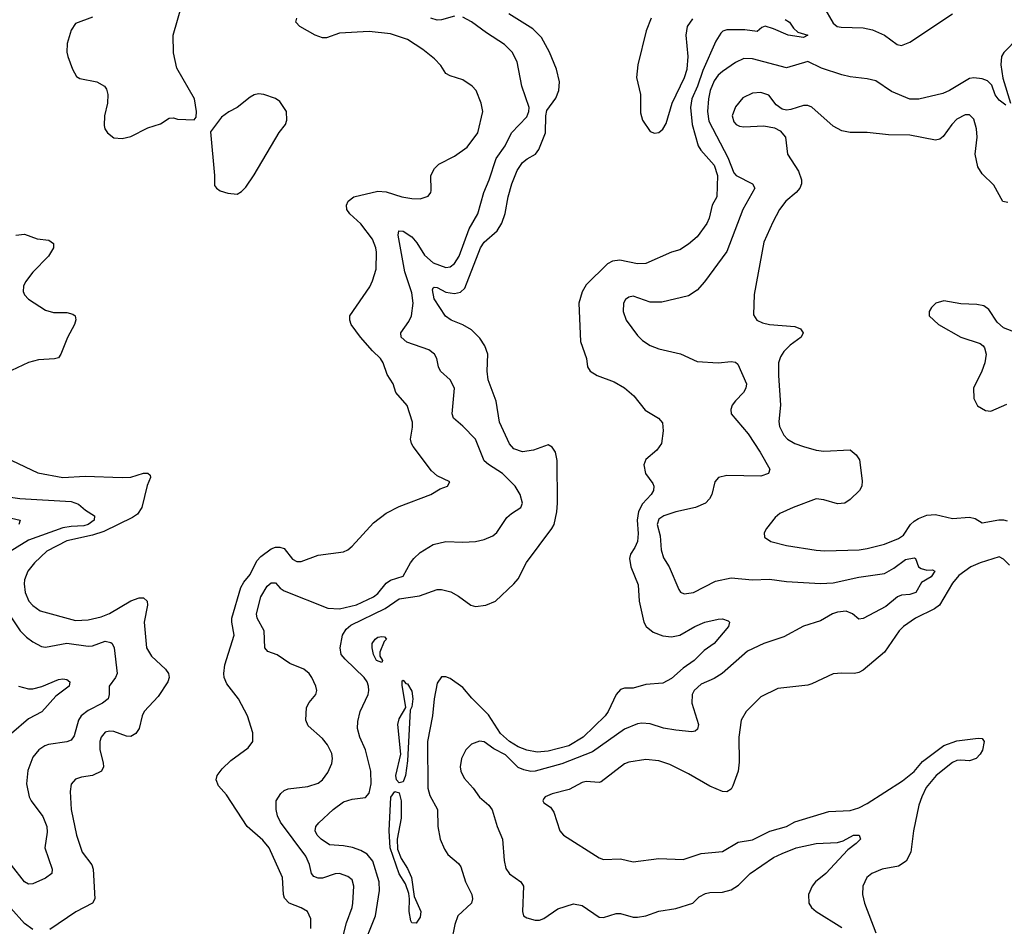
# Model space of a CAD drawing. Header units: inches. Extents: x 1682530 to 1839546, y 640742 to 791647.
# Tile 720 of 923: x 1812488 to 1817114, y 704761 to 709022. Entities that reach past the tile are written whole.
import ezdxf

# ---------------------------------------------------------------- set-up
doc = ezdxf.new("R2010")
doc.units = ezdxf.units.IN
doc.header["$MEASUREMENT"] = 0
doc.layers.add('B8710', color=7, linetype='Continuous')

msp = doc.modelspace()

# ---------------------------------------------------------------- linework, layer by layer
at = {"layer": 'B8710', "color": 5}
for points, elevation in [([(1812830, 709033.6), (1812750, 709003.6), (1812730, 708972.3), (1812711.3, 708910), (1812710.2, 708870.2), (1812714.9, 708850), (1812736.5, 708790), (1812755.4, 708755.4), (1812770, 708745.7), (1812850.7, 708730), (1812886, 708710), (1812895.9, 708695.9), (1812902, 708670), (1812900.3, 708630), (1812886.7, 708570), (1812885.1, 708525.1), (1812888.7, 708508.7), (1812900.7, 708490), (1812930, 708467.7), (1812970, 708464.4), (1813010, 708472.7), (1813090, 708513.7), (1813150, 708532.7), (1813190, 708558.8), (1813210, 708561), (1813230, 708554), (1813308, 708552), (1813316.4, 708563.6), (1813318, 708590), (1813309.2, 708650), (1813226.3, 708793.7), (1813210, 708866), (1813209.7, 708950), (1813249.6, 709090.4)], 520), ([(1816264, 709084), (1816310, 709005.7), (1816328.5, 708990), (1816346.4, 708986.4), (1816450, 708983.7), (1816494.4, 708974.4), (1816550.1, 708950.1), (1816610, 708905), (1816630, 708900.7), (1816670, 708916.5), (1816870, 709050.3)], 460), ([(1813855.3, 704750), (1813855.7, 704795.7), (1813839.7, 704830), (1813810, 704848.5), (1813753.6, 704870), (1813732.8, 704892.8), (1813727.8, 704910), (1813723, 704990), (1813659.4, 705130), (1813630, 705166), (1813556.2, 705230), (1813459.7, 705379.7), (1813421.4, 705421.4), (1813411.1, 705450), (1813415.8, 705470), (1813439.4, 705500.6), (1813480, 705540), (1813560.8, 705599.2), (1813583.6, 705630), (1813583, 705670), (1813558.7, 705750), (1813516.3, 705830), (1813460.9, 705900.9), (1813449, 705930), (1813447.2, 705950), (1813451.5, 705990), (1813495, 706130), (1813484, 706190), (1813484.5, 706210), (1813526.9, 706353.1), (1813540.8, 706379.2), (1813570, 706413.8), (1813601.5, 706478.5), (1813620.2, 706499.8), (1813670, 706535.5), (1813690, 706543), (1813710, 706543.8), (1813730, 706536.4), (1813770, 706486.5), (1813790, 706475.6), (1813810, 706476), (1813890, 706505.7), (1814010, 706520.5), (1814030, 706530.4), (1814050, 706548), (1814150, 706658), (1814210, 706702.6), (1814270, 706733.4), (1814419.3, 706790), (1814463.1, 706816.9), (1814498, 706830), (1814508.7, 706850), (1814450, 706878.9), (1814422.4, 706902.4), (1814336.6, 707016.6), (1814328.5, 707030), (1814324.5, 707050), (1814333.6, 707106.4), (1814333, 707130), (1814308.3, 707208.3), (1814255.4, 707270), (1814242.2, 707310), (1814214.4, 707354.4), (1814195.5, 707410), (1814182.8, 707430), (1814145.3, 707465.3), (1814088.4, 707530), (1814044.7, 707590), (1814038.7, 707610), (1814039.7, 707630), (1814132.8, 707767.2), (1814145.6, 707794.4), (1814163.1, 707850), (1814164.4, 707930), (1814161.6, 707950), (1814144.8, 707990), (1814090, 708062.2), (1814038.5, 708110), (1814025.5, 708130), (1814023.5, 708150), (1814031.9, 708170), (1814058, 708190), (1814170, 708216.1), (1814210, 708213.8), (1814282.8, 708190), (1814330, 708181.7), (1814370, 708180.4), (1814407.6, 708192.4), (1814419.5, 708210), (1814420.7, 708219.3), (1814419.6, 708290), (1814436.6, 708323.4), (1814457, 708343), (1814530, 708380.2), (1814590, 708423.6), (1814639.8, 708490), (1814663.9, 708590), (1814656.4, 708630), (1814632, 708690), (1814613.7, 708710), (1814570, 708739.8), (1814510, 708758), (1814490, 708769.6), (1814467.2, 708807.2), (1814437.5, 708837.5), (1814381.9, 708881.9), (1814309.3, 708929.3), (1814230, 708956.2), (1814130, 708967.1), (1813990, 708959.1), (1813930, 708937.3), (1813910, 708937), (1813876.3, 708950), (1813803.6, 708990), (1813786, 709010), (1813789.7, 709030)], 480), ([(1813964.7, 704550), (1814022.7, 704777.3), (1814050.5, 704850), (1814053.7, 704870), (1814058.5, 704950), (1814050, 704978.7), (1814030, 704995.3), (1813990, 705008.9), (1813970, 705007.2), (1813910, 704987), (1813890, 704986.9), (1813870, 704995.6), (1813859.4, 705010), (1813850, 705051.6), (1813832.1, 705090), (1813713.2, 705250), (1813699.7, 705279.7), (1813693.2, 705310), (1813693.5, 705350), (1813714.5, 705385.5), (1813730, 705399.4), (1813750, 705407.8), (1813841.2, 705418.8), (1813890, 705434), (1813911, 705450), (1813936.2, 705483.8), (1813954.5, 705525.5), (1813958.2, 705550), (1813953.8, 705573.8), (1813933.8, 705613.8), (1813910, 705643.5), (1813843.8, 705703.8), (1813832.4, 705730), (1813834.7, 705790), (1813847.2, 705812.8), (1813878.7, 705850), (1813884.2, 705870), (1813879.7, 705890), (1813859.7, 705930), (1813847.2, 705950), (1813822.6, 705970), (1813756.9, 705996.9), (1813697.6, 706037.6), (1813653.1, 706053.1), (1813640.2, 706070), (1813636.2, 706150), (1813603.2, 706210), (1813600.2, 706230), (1813620.1, 706310), (1813650, 706359.7), (1813670, 706375.9), (1813690, 706374.7), (1813711.3, 706350), (1813730, 706337.6), (1813935.9, 706255.9), (1813990, 706252.8), (1814070, 706271.4), (1814150.7, 706310), (1814170, 706326), (1814210, 706373.5), (1814230, 706387.4), (1814290, 706406), (1814324, 706470), (1814339.7, 706490), (1814370, 706517.3), (1814430, 706556.1), (1814490, 706570.3), (1814570, 706567.2), (1814630, 706570.4), (1814670, 706578.4), (1814710, 706596.4), (1814730, 706612.7), (1814777.3, 706682.7), (1814798, 706702), (1814842.4, 706730), (1814849.7, 706750), (1814839.7, 706790), (1814816, 706830), (1814756.8, 706890), (1814691, 706931), (1814669.5, 706949.5), (1814629.8, 707050), (1814570, 707112.4), (1814525.4, 707150), (1814519.7, 707170), (1814530.6, 707290.6), (1814510, 707329.6), (1814465.1, 707370), (1814456, 707390), (1814448.4, 707430), (1814436.9, 707450), (1814409.9, 707469.9), (1814307.3, 707507.3), (1814279.8, 707530), (1814278.9, 707550), (1814316.8, 707603.2), (1814329.1, 707630), (1814336.6, 707690), (1814330, 707738), (1814297.5, 707837.5), (1814265.7, 708010), (1814269.6, 708030), (1814290, 708029), (1814330, 708001.9), (1814353.8, 707973.8), (1814390, 707914.8), (1814430, 707880.1), (1814490, 707857.1), (1814510, 707860.7), (1814530, 707875.9), (1814551.9, 707910), (1814600, 708040), (1814640.6, 708110), (1814668.2, 708210), (1814694.2, 708270), (1814725.8, 708370), (1814769, 708430), (1814798.8, 708490), (1814870, 708565.6), (1814880.4, 708590), (1814880.7, 708610), (1814847.2, 708710), (1814824.8, 708824.8), (1814801.7, 708870), (1814766.2, 708906.2), (1814680.7, 708960.7), (1814610, 709012.3), (1814570, 709034.8)], 460), ([(1814095.6, 704650), (1814159.6, 704810), (1814178.8, 704930), (1814176.7, 704970), (1814146.8, 705066.8), (1814119.8, 705099.8), (1814090, 705117.8), (1814050.8, 705130.8), (1814010, 705139.9), (1813943.7, 705143.7), (1813904.5, 705170), (1813885.7, 705190), (1813876.2, 705210), (1813879.3, 705230), (1813893, 705247), (1813960.8, 705310), (1814010, 705345.9), (1814050, 705359.2), (1814113.3, 705366.7), (1814130, 705387), (1814139, 705430), (1814138, 705490), (1814112.2, 705590), (1814085.4, 705650), (1814074.9, 705690), (1814076.5, 705723.5), (1814087.4, 705770), (1814124.4, 705850), (1814128.9, 705870), (1814127, 705890), (1814120.3, 705910), (1814106, 705930), (1814016.6, 706016.6), (1813999, 706039), (1813993.8, 706070), (1814005.2, 706130), (1814022.4, 706157.6), (1814044.1, 706175.9), (1814205.6, 706254.4), (1814270, 706300.6), (1814365.7, 706314.3), (1814450, 706343.6), (1814470, 706343.5), (1814513.3, 706333.3), (1814550, 706313.2), (1814607, 706270), (1814630, 706263.5), (1814678, 706270), (1814723, 706290), (1814809.8, 706370), (1814830, 706394.4), (1814869.6, 706470.4), (1814987.4, 706630), (1814998.5, 706650), (1815011.6, 706708.4), (1815015, 706750), (1815013.5, 706950), (1815005.1, 706990), (1814990, 707012.3), (1814970, 707023.7), (1814901.5, 706998.5), (1814850, 706991.1), (1814810, 707005.4), (1814788.5, 707028.5), (1814742.3, 707130), (1814726.7, 707230), (1814689.1, 707329.1), (1814684.7, 707370), (1814686.8, 707450), (1814673.9, 707490), (1814650, 707524.8), (1814610, 707564.8), (1814570, 707588.8), (1814515.6, 707610), (1814489.1, 707629.1), (1814434.9, 707710), (1814427.9, 707752.1), (1814430, 707762), (1814435.1, 707764.9), (1814450, 707763.2), (1814490, 707740.8), (1814530, 707734.8), (1814558.2, 707741.8), (1814579.9, 707760.1), (1814652.5, 707950), (1814670, 707976.6), (1814730.6, 708029.4), (1814753.5, 708066.5), (1814769.1, 708110.9), (1814782.9, 708190), (1814800.1, 708250), (1814825.8, 708314.2), (1814850, 708351.1), (1814871.4, 708368.6), (1814910.9, 708390), (1814927.1, 708412.9), (1814958, 708490), (1814959.2, 708570), (1814965.2, 708594.8), (1815006, 708654), (1815021.6, 708690), (1815023.7, 708730), (1815010.5, 708790), (1814977.7, 708870), (1814938.9, 708938.9), (1814899.3, 708979.3), (1814786.3, 709050)], 440), ([(1816083.4, 709023.4), (1816104.4, 709010), (1816122.8, 708982.8), (1816143.4, 708963.4), (1816190.4, 708949.6), (1816170, 708938), (1816098, 708950), (1816030, 708979.5), (1815990, 708991.6), (1815974.4, 708985.6), (1815953.2, 708966.8), (1815893.9, 708973.9), (1815810, 708974), (1815792, 708968), (1815781.7, 708958.3), (1815758.7, 708921.3), (1815697, 708783), (1815672.3, 708710), (1815646.2, 708650), (1815640.1, 708610), (1815647.7, 708530), (1815676.1, 708430), (1815688.6, 708408.6), (1815750, 708338), (1815766, 708290), (1815762.5, 708190), (1815741.7, 708150), (1815727.3, 708090), (1815715.7, 708064.3), (1815670, 708002.3), (1815630, 707966.4), (1815590, 707939.8), (1815549.6, 707929.6), (1815430, 707876.2), (1815390, 707874.3), (1815307.5, 707892.5), (1815273.3, 707886.7), (1815250, 707874), (1815150, 707775.4), (1815130, 707742.4), (1815115.3, 707690), (1815122.5, 707510), (1815151.3, 707430), (1815156, 707390), (1815168.7, 707370), (1815200.5, 707350), (1815280.1, 707319.9), (1815330, 707292.4), (1815373.6, 707253.6), (1815426.9, 707186.9), (1815489.2, 707149.2), (1815507.7, 707127.7), (1815510.7, 707090), (1815503.5, 707030), (1815480.8, 706999.2), (1815430, 706955.7), (1815420.1, 706930), (1815427.3, 706890), (1815462.4, 706842.4), (1815466.8, 706830), (1815465.8, 706810), (1815454.2, 706790), (1815413.4, 706746.6), (1815395, 706710), (1815388.2, 706670), (1815393.4, 706606.6), (1815390.1, 706570), (1815378.5, 706541.5), (1815358, 706510), (1815352.7, 706490), (1815358.9, 706450), (1815394.1, 706365.9), (1815398.5, 706290), (1815420.6, 706190), (1815431.1, 706170), (1815463.6, 706143.6), (1815510, 706126.6), (1815550, 706120.9), (1815590, 706130.1), (1815659.7, 706170), (1815707.3, 706190), (1815770, 706204.9), (1815790, 706206), (1815816.7, 706196.7), (1815822.8, 706190), (1815818, 706170), (1815751.3, 706090), (1815703.2, 706056.8), (1815657.2, 706010), (1815605.2, 705974.8), (1815550, 705925.5), (1815510, 705904.1), (1815430, 705897.2), (1815370, 705879.7), (1815330, 705880.4), (1815310, 705873.7), (1815290, 705851.1), (1815252.5, 705770), (1815238.3, 705750), (1815134.7, 705650), (1815067.7, 705610), (1814970, 705583.7), (1814919.8, 705579.8), (1814870, 705588.5), (1814830, 705604.2), (1814788.3, 705630), (1814747.2, 705667.2), (1814690, 705755.7), (1814612.8, 705832.8), (1814570, 705883), (1814510, 705925.1), (1814490, 705932.8), (1814470, 705932.8), (1814450, 705904), (1814435.7, 705830), (1814426.9, 705750), (1814403.1, 705630), (1814405.8, 705410), (1814415.3, 705375.3), (1814450.2, 705310), (1814452, 705230), (1814463.5, 705170), (1814483, 705123), (1814498.6, 705098.6), (1814550, 705057), (1814561.1, 705041.1), (1814582.3, 704970), (1814611.8, 704910), (1814615.6, 704890), (1814610, 704869.7), (1814546.7, 704810), (1814532, 704770), (1814515.5, 704684.5)], 440), ([(1814530, 709039), (1814470, 709021), (1814450, 709020.2), (1814418.9, 709030)], 460), ([(1815454, 709030), (1815430.9, 708970), (1815391.9, 708810), (1815386.4, 708750), (1815404.2, 708670), (1815405.1, 708585.1), (1815414.6, 708550), (1815450, 708497.1), (1815470, 708488.7), (1815490, 708491.8), (1815510, 708507.2), (1815525.8, 708534.2), (1815552.7, 708630), (1815610.5, 708750), (1815624.1, 708790), (1815627.9, 708850), (1815619, 708950), (1815625, 708990), (1815650, 709026.4)], 440), ([(1817180.8, 708939.2), (1817111.2, 708868.8), (1817100.2, 708850), (1817097.4, 708810), (1817106.8, 708746.8), (1817142.8, 708630)], 460), ([(1817120.2, 708620.2), (1817090, 708644.4), (1817070, 708669.8), (1817054.5, 708714.5), (1817034.1, 708734.1), (1817010, 708743.6), (1816970, 708749.2), (1816950, 708746.4), (1816856, 708690), (1816824.2, 708675.8), (1816711.3, 708648.7), (1816670, 708648.6), (1816584, 708684), (1816510, 708734.2), (1816470, 708744.6), (1816390, 708753.3), (1816350, 708762.3), (1816254.3, 708794.3), (1816190, 708826.5), (1816090, 708796.6), (1815930, 708838.8), (1815890, 708840.3), (1815850, 708820.7), (1815790, 708778.7), (1815770, 708762.2), (1815750, 708735.3), (1815732.1, 708690), (1815724.4, 708650), (1815719.2, 708590), (1815725.4, 708545.4), (1815814.3, 708374.3), (1815842.9, 708302.9), (1815854.6, 708290), (1815930.4, 708250), (1815941.1, 708230), (1815885.6, 708130), (1815810, 707933.3), (1815704.6, 707790), (1815670, 707751.1), (1815630, 707725.1), (1815505.3, 707694.7), (1815450, 707694.5), (1815370, 707722), (1815350, 707718.7), (1815333.3, 707706.7), (1815324.2, 707690), (1815323.1, 707650), (1815337, 707610), (1815390, 707538.4), (1815414.6, 707514.6), (1815450, 707490.3), (1815490, 707475.3), (1815591.7, 707451.7), (1815670, 707416.4), (1815769.2, 707409.2), (1815830, 707416.1), (1815850, 707413.1), (1815862.4, 707402.4), (1815902, 707310), (1815899.1, 707290), (1815888.9, 707270), (1815850, 707231), (1815835.5, 707210), (1815828.1, 707190), (1815830.3, 707170), (1815910, 707076.1), (1815967.2, 706990), (1816012, 706910), (1816005.5, 706890), (1815970, 706877.2), (1815810, 706880.3), (1815770.6, 706870), (1815753.7, 706850), (1815739.6, 706790), (1815729, 706770), (1815710.1, 706749.9), (1815663, 706730), (1815570, 706709.2), (1815514.4, 706690), (1815490, 706674), (1815482.5, 706650), (1815496.7, 706596.7), (1815501.3, 706530), (1815513.2, 706493.2), (1815539.2, 706450), (1815583.9, 706343.9), (1815591.8, 706331.8), (1815610, 706323.7), (1815652.7, 706330), (1815757.4, 706382.6), (1815830, 706399), (1815930, 706389.5), (1816010, 706392.6), (1816090, 706381.8), (1816250, 706372.5), (1816310, 706374.8), (1816430, 706402.5), (1816550, 706419.3), (1816595.3, 706444.7), (1816650, 706484.6), (1816690, 706493.6), (1816697.1, 706490), (1816711, 706451), (1816722.3, 706442.3), (1816750, 706435.6), (1816776.9, 706436.9), (1816787.7, 706430), (1816770, 706403.5), (1816723.8, 706376.2), (1816697.8, 706330), (1816670, 706320.8), (1816630, 706317.7), (1816612.4, 706310), (1816556.5, 706263.5), (1816450, 706207), (1816430, 706205.3), (1816399.8, 706230), (1816370, 706241.5), (1816330, 706237.7), (1816306.7, 706230), (1816250, 706196.6), (1816170, 706171.9), (1816077.9, 706122.1), (1815983.8, 706090), (1815906.4, 706053.6), (1815788.9, 705950), (1815750, 705925.8), (1815690, 705898.5), (1815656.9, 705870), (1815646.5, 705850), (1815645, 705810), (1815676.5, 705710), (1815671.9, 705688.1), (1815661.2, 705678.8), (1815645.3, 705674.7), (1815570, 705682.4), (1815512.3, 705692.3), (1815450, 705712.2), (1815410, 705715.8), (1815390, 705712.8), (1815330, 705687.6), (1815179.5, 705580.5), (1815034.9, 705525.1), (1814910, 705490.8), (1814890, 705488.9), (1814855.8, 705495.8), (1814830, 705507), (1814770, 705567.1), (1814714.8, 705594.8), (1814670, 705627.3), (1814648.7, 705631.3), (1814610, 705617.6), (1814583.2, 705590), (1814563.2, 705550), (1814557.2, 705510), (1814560.2, 705490), (1814576.6, 705456.6), (1814618.5, 705410), (1814647.6, 705367.6), (1814692, 705330), (1814707.9, 705307.9), (1814731.5, 705230), (1814755.8, 705170), (1814763.8, 705070), (1814772.3, 705032.3), (1814788.4, 705008.4), (1814842.4, 704970), (1814855.3, 704950), (1814850.6, 704830), (1814854.8, 704810), (1814870, 704800.5), (1814910, 704790.4), (1814930, 704790.4), (1814950, 704797.1), (1815016.8, 704843.2), (1815090, 704867.2), (1815130, 704858.9), (1815210, 704804.6), (1815230, 704802.3), (1815290, 704820.7), (1815310, 704821.8), (1815370, 704804.7), (1815390, 704803.2), (1815430, 704811), (1815490, 704831.8), (1815570, 704844.5), (1815650, 704869.4), (1815680.8, 704899.2), (1815710, 704914.8), (1815730, 704919.6), (1815790, 704921.6), (1815830, 704932), (1815865.1, 704954.9), (1815919.3, 705010), (1816030, 705084.8), (1816070, 705103.9), (1816136.2, 705130), (1816229.2, 705150), (1816330, 705154.5), (1816356.6, 705163.4), (1816405.2, 705190), (1816432, 705190), (1816437.3, 705170), (1816418, 705150), (1816378.8, 705121.2), (1816275.3, 705010), (1816227.2, 704970), (1816210.3, 704950), (1816193.4, 704910), (1816195.3, 704870), (1816208.4, 704850), (1816230.2, 704830.2), (1816350, 704755.6)], 460), ([(1817130, 708162.4), (1817107, 708167), (1817064.9, 708244.9), (1817010, 708297.2), (1816989.7, 708330), (1816976.9, 708390), (1816985.3, 708470), (1816982.4, 708510), (1816970, 708554.5), (1816950, 708575.1), (1816930, 708575.3), (1816890, 708554), (1816866.7, 708530), (1816827, 708473), (1816810, 708460.5), (1816790, 708455.4), (1816670, 708479.3), (1816570, 708480.3), (1816470, 708491.9), (1816390, 708492.8), (1816350, 708500.5), (1816310, 708521.6), (1816210, 708611.2), (1816190, 708618.9), (1816170, 708618.9), (1816110, 708599.7), (1816090, 708597.4), (1816070, 708601.6), (1816042.4, 708622.4), (1816006.9, 708666.9), (1815970, 708680.8), (1815930, 708676.8), (1815885, 708655), (1815850, 708612.1), (1815835.5, 708570), (1815842.9, 708542.9), (1815854, 708530), (1815870, 708521.2), (1815890, 708518.4), (1815984, 708524), (1816033.8, 708513.8), (1816060.4, 708500.4), (1816085.5, 708470), (1816095.8, 708390), (1816146, 708310), (1816160.3, 708270), (1816160.2, 708250), (1816152.6, 708230), (1816135.8, 708210), (1816086.5, 708170), (1816057.7, 708130), (1816025.6, 708070), (1815984, 707976), (1815938.4, 707730), (1815935.8, 707635.8), (1815950.4, 707610), (1815977.4, 707597.4), (1816010, 707589.4), (1816130, 707579.7), (1816155.8, 707570), (1816168.7, 707550), (1816158.7, 707530), (1816107.8, 707492.2), (1816077.3, 707462.7), (1816061.9, 707438.1), (1816053.1, 707410), (1816052.2, 707350), (1816061.8, 707210), (1816054.3, 707134.3), (1816058.2, 707110), (1816078.2, 707070), (1816095.3, 707050), (1816130, 707030.2), (1816170, 707016.1), (1816230, 706998.9), (1816266.1, 706993.9), (1816390, 707000.7), (1816417.3, 706977.3), (1816433.4, 706953.4), (1816445.8, 706854.2), (1816443.8, 706830), (1816433, 706810), (1816390, 706767), (1816364.7, 706750), (1816330, 706746.3), (1816266.1, 706766.1), (1816230, 706770.8), (1816121.3, 706730), (1816059, 706701), (1816036.8, 706683.2), (1815997.1, 706630), (1815984.9, 706610), (1815986.8, 706590), (1816016, 706570), (1816090.2, 706550.2), (1816230, 706529.1), (1816270, 706525.5), (1816431.2, 706531.2), (1816470, 706536), (1816550, 706556.8), (1816616.8, 706583.2), (1816640, 706600), (1816673.5, 706650), (1816690, 706664.7), (1816710, 706677.7), (1816750, 706692.8), (1816790, 706697.3), (1816870, 706678.3), (1816950, 706684.1), (1816977.1, 706677.1), (1817010, 706657.6), (1817087.8, 706672.2), (1817110, 706671.2), (1817126.5, 706666.5)], 480), ([(1812470, 708010.2), (1812510, 708013.7), (1812570, 707992.1), (1812625.4, 707985.4), (1812646.4, 707970), (1812646.3, 707950), (1812623.9, 707910), (1812550, 707836.2), (1812515.8, 707790), (1812505.8, 707770), (1812504.9, 707744.9), (1812510, 707729), (1812530, 707707.9), (1812610, 707656.5), (1812646.2, 707646.2), (1812710, 707646.4), (1812737.9, 707637.9), (1812748.7, 707630), (1812752.3, 707612.3), (1812746.2, 707590), (1812711.9, 707528.1), (1812681.5, 707450), (1812670, 707433.5), (1812651.5, 707428.5), (1812576.5, 707423.5), (1812530, 707411.3), (1812450, 707373.3)], 480), ([(1817150, 707558.9), (1817110, 707573.3), (1817080.3, 707600.3), (1817040.7, 707660.7), (1817017, 707677), (1816984.2, 707684.2), (1816910, 707686.2), (1816830, 707701.6), (1816791.3, 707690), (1816771, 707670), (1816761, 707650), (1816761, 707630), (1816804, 707590), (1816910, 707530.4), (1816999.9, 707499.9), (1817014.8, 707490), (1817019.9, 707479.9), (1817027.7, 707450), (1817021.6, 707410), (1817008.4, 707370), (1816968.4, 707290), (1816970, 707242), (1816987.1, 707207.1), (1817024.7, 707184.7), (1817050, 707183), (1817124.7, 707215.3)], 520), ([(1812450.9, 706950.9), (1812572.5, 706892.5), (1812690, 706870.8), (1812796.3, 706876.3), (1812970.2, 706870.2), (1813010, 706872.3), (1813070, 706890.7), (1813090, 706891.5), (1813101.1, 706881.1), (1813103.2, 706870), (1813086.4, 706833.6), (1813061.9, 706730), (1813041.1, 706698.9), (1813017.8, 706682.2), (1812882.9, 706617.1), (1812830, 706599.1), (1812710, 706572.5), (1812615.4, 706524.6), (1812557.7, 706470), (1812526, 706430), (1812510.9, 706390), (1812508.8, 706370), (1812513.6, 706330), (1812531.7, 706290), (1812550, 706269.4), (1812584.2, 706244.2), (1812750, 706198.8), (1812810, 706200.8), (1812870, 706215.1), (1812910, 706231.9), (1813010, 706290.1), (1813050, 706304.3), (1813070, 706304.4), (1813086.3, 706290), (1813089.2, 706270), (1813072.9, 706190), (1813084.5, 706070), (1813106.7, 706030), (1813172.9, 705970), (1813186.5, 705950), (1813190.2, 705930), (1813184.4, 705910), (1813138.4, 705841.6), (1813072.9, 705770), (1813063.6, 705750), (1813048.9, 705691.1), (1813033.1, 705666.9), (1813010, 705653.3), (1812990, 705654.5), (1812930, 705675.9), (1812910, 705678.5), (1812890, 705673.6), (1812870.2, 705650), (1812864.7, 705630), (1812864.1, 705590), (1812880.8, 705530), (1812882, 705510), (1812872.4, 705490), (1812830.8, 705470), (1812778, 705462), (1812750, 705453), (1812730.3, 705429.7), (1812724.8, 705395.2), (1812730.2, 705310), (1812755.4, 705190), (1812782, 705110), (1812826.9, 705050), (1812833.8, 705030), (1812840.9, 704890), (1812830.4, 704870), (1812751, 704829), (1812630, 704746)], 480), ([(1812410, 706782.2), (1812488.5, 706771.5), (1812730, 706758.2), (1812765, 706745), (1812797, 706717), (1812838.7, 706690), (1812837.5, 706670), (1812810, 706649.6), (1812790, 706643.7), (1812730, 706640.6), (1812690, 706633.5), (1812530, 706575.8), (1812422.6, 706510)], 460), ([(1812450, 706679.2), (1812490.4, 706670), (1812484.4, 706650)], 440), ([(1817138.4, 706458.4), (1817110, 706485.9), (1817090, 706496.9), (1817000.8, 706470), (1816955.8, 706450), (1816900.7, 706410), (1816870, 706374.2), (1816808.9, 706270), (1816786.1, 706253.9), (1816696.8, 706210), (1816639.7, 706170), (1816620.2, 706150), (1816550.4, 706050), (1816450, 705964.7), (1816430, 705953.3), (1816410, 705949.6), (1816350, 705951.5), (1816310, 705946.9), (1816210, 705900.5), (1816190, 705894.7), (1816050, 705878.5), (1815970, 705839.7), (1815901.3, 705770), (1815877.6, 705730), (1815866.3, 705650), (1815867.7, 705532.3), (1815863.6, 705490), (1815838.9, 705421.1), (1815830, 705406), (1815810, 705393.6), (1815790, 705394.7), (1815730, 705420.3), (1815630, 705478.4), (1815542.1, 705522.1), (1815490, 705538.4), (1815430, 705544.8), (1815350, 705531.8), (1815330, 705524.5), (1815219.8, 705440.2), (1815210, 705436.5), (1815150, 705441.5), (1815130, 705437.7), (1815070, 705404.4), (1814990, 705383.6), (1814957.3, 705370), (1814950, 705361.2), (1814944.9, 705350), (1814950, 705342), (1814981.3, 705321.3), (1814997.7, 705297.7), (1815025.5, 705210), (1815043, 705190), (1815210, 705082.4), (1815230, 705074.9), (1815310, 705078.4), (1815370, 705063.9), (1815490, 705079.8), (1815604.7, 705075.3), (1815690, 705103.7), (1815790, 705113.1), (1815863.3, 705156.7), (1815930, 705167.6), (1816011.7, 705208.3), (1816090, 705230.1), (1816130, 705252.8), (1816290, 705300.9), (1816390, 705305.3), (1816430, 705317.2), (1816470, 705338.3), (1816634.6, 705445.4), (1816690.7, 705489.3), (1816730, 705535.9), (1816830, 705610.1), (1816890, 705633.1), (1816990, 705645.2), (1817010, 705643.1), (1817018.8, 705630), (1817010.4, 705589.6), (1816999.8, 705570), (1816980.9, 705550), (1816950, 705538.8), (1816910, 705542.1), (1816890, 705540.1), (1816870, 705531.3), (1816793.9, 705470), (1816747, 705413), (1816725.4, 705370), (1816712.5, 705330), (1816686.8, 705210), (1816673.7, 705110), (1816653.2, 705066.8), (1816615.8, 705044.2), (1816539.3, 705030), (1816491.8, 705010), (1816467.9, 704990), (1816449.2, 704950), (1816447.2, 704910), (1816457.1, 704870), (1816509.6, 704729.6)], 480), ([(1812397.3, 706290), (1812490.1, 706150.1), (1812519.5, 706119.5), (1812550, 706098.5), (1812590, 706075.6), (1812610, 706072.4), (1812710, 706091.2), (1812810, 706077.5), (1812830, 706079.3), (1812890, 706100.8), (1812915.6, 706095.6), (1812922.8, 706090), (1812932.2, 706070), (1812946, 705950), (1812937.8, 705930), (1812908.4, 705890), (1812908.2, 705850), (1812903.6, 705830), (1812877.6, 705810), (1812810, 705775.3), (1812777.6, 705750), (1812765, 705730), (1812744.3, 705655.7), (1812730, 705636.4), (1812710, 705627.6), (1812624, 705616), (1812606.4, 705610), (1812577.4, 705590), (1812550, 705555.6), (1812526.3, 705493.7), (1812520.2, 705430), (1812531.8, 705370), (1812541.5, 705350), (1812596.5, 705276.5), (1812615.2, 705230), (1812616.8, 705203.2), (1812606.5, 705130), (1812640.6, 705030), (1812638.6, 705010), (1812610, 704986.9), (1812550, 704961), (1812530, 704959.8), (1812510, 704970.8), (1812450, 705048.4)], 460), ([(1812482.4, 705890), (1812530, 705877.3), (1812550, 705877), (1812592.5, 705887.5), (1812670, 705921.7), (1812690, 705924.9), (1812710, 705921.5), (1812723.1, 705910), (1812720.7, 705890), (1812657.9, 705842.1), (1812591.5, 705768.5), (1812530, 705736.5), (1812450, 705667.3)], 440), ([(1812550, 704745.6), (1812510, 704774.3), (1812446.7, 704846.7)], 480)]:
    msp.add_lwpolyline(points, dxfattribs=dict(at, elevation=elevation))
for points, elevation in [([(1813610, 708673), (1813590, 708669.6), (1813570, 708658.7), (1813510, 708609.6), (1813470.3, 708589.7), (1813436.3, 708563.7), (1813384.7, 708495.3), (1813402.8, 708290), (1813402.8, 708242.8), (1813412, 708230), (1813430, 708218), (1813466.4, 708206.4), (1813510, 708202.8), (1813530, 708214.8), (1813550, 708234.8), (1813590, 708293), (1813707.5, 708492.5), (1813736.3, 708530), (1813743.5, 708550), (1813741.3, 708590), (1813710, 708637.6), (1813690, 708651.3), (1813635.3, 708670)], 520), ([(1814190, 706001.2), (1814164, 706010), (1814150, 706039), (1814144.1, 706070), (1814144.4, 706090), (1814157.4, 706110), (1814170, 706120.3), (1814190, 706123.8), (1814202, 706122), (1814210.6, 706110.6), (1814200.2, 706099.8), (1814179.6, 706050), (1814179.5, 706030), (1814192.4, 706010)], 420), ([(1814270, 705435.6), (1814258, 705450), (1814255.6, 705470), (1814279.3, 705570), (1814264.5, 705710), (1814270, 705736.4), (1814301.6, 705790), (1814285.5, 705894.5), (1814285.6, 705914.4), (1814290, 705917.3), (1814302.3, 705902.3), (1814310, 705900.3), (1814330, 705865.5), (1814335.1, 705830), (1814330, 705792.7), (1814323.1, 705776.9), (1814310, 705539), (1814300.2, 705470), (1814290, 705440.5)], 420), ([(1814350, 704775.1), (1814330, 704777), (1814326, 704786), (1814318.2, 704830), (1814319.7, 704890), (1814315.6, 704915.6), (1814300, 704960), (1814270, 705008.2), (1814228.8, 705130), (1814223.8, 705210), (1814232.2, 705367.8), (1814250, 705394.4), (1814270, 705388), (1814280.2, 705350), (1814280.6, 705270), (1814261.1, 705170), (1814263.6, 705123.6), (1814279.9, 705079.9), (1814310, 705032.4), (1814329.1, 704990), (1814340.8, 704900.8), (1814372.8, 704830), (1814370, 704804)], 420)]:
    msp.add_lwpolyline(points, close=True, dxfattribs=dict(at, elevation=elevation))

doc.saveas('drawing.dxf')
